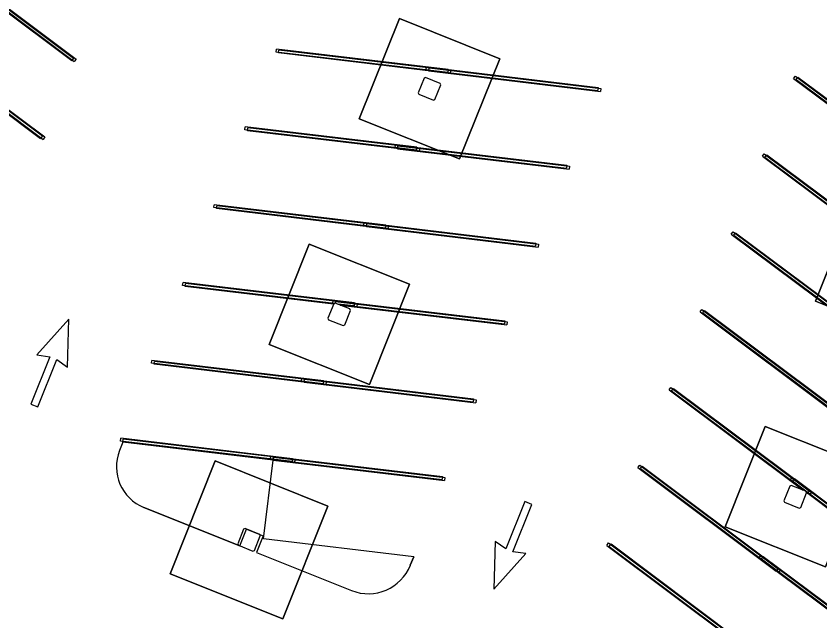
# Model space of a CAD drawing. Extents: x 468143 to 491361, y 1438528 to 1468730.
# Drawn here: x 488709.9 to 488799.2, y 1466951.9 to 1467019.1 of the extents above; entities that cross this region are included whole.
import ezdxf

# ---------------------------------------------------------------- set-up
doc = ezdxf.new("R2010")
doc.units = 0
doc.layers.add('Default', color=7, linetype='Continuous')
doc.layers.add('Xreference_dp', color=7, linetype='Continuous')

# ---------------------------------------------------------------- blocks, each defined once
blk = doc.blocks.new('Footing-Rectangular - F14-740151-FOUNDATION PLAN_1')
at = {"layer": 'Default'}
for p, q in [((81, 81), (-81, 81)), ((-81, 81), (-81, -81)), ((-81, -81), (-81, 81)), ((-81, 81), (81, 81)), ((81, -81), (81, 81)), ((81, 81), (81, -81)), ((-81, -81), (81, -81)), ((81, -81), (-81, -81))]:
    blk.add_line(p, q, dxfattribs=at)
blk = doc.blocks.new('Footing-Rectangular - F1-181549-FOUNDATION PLAN_1')
at = {"layer": 'Default'}
for p, q in [((72, 72), (-72, 72)), ((-72, 72), (-72, -72)), ((-72, -72), (-72, 72)), ((-72, 72), (72, 72)), ((72, -72), (72, 72)), ((72, 72), (72, -72)), ((-72, -72), (72, -72)), ((72, -72), (-72, -72))]:
    blk.add_line(p, q, dxfattribs=at)

msp = doc.modelspace()

# ---------------------------------------------------------------- linework, layer by layer
at = {"layer": 'Xreference_dp'}
for p, q in [((488701.678, 1467024.979), (488716.089, 1467014.196)), ((488701.878, 1467025.246), (488716.289, 1467014.463)), ((488702.161, 1467025.135), (488716.572, 1467014.353)), ((488701.961, 1467024.868), (488716.373, 1467014.086)), ((488698.217, 1467016.328), (488712.629, 1467005.546)), ((488698.417, 1467016.595), (488712.828, 1467005.812)), ((488698.5, 1467016.218), (488712.912, 1467005.435)), ((488698.7, 1467016.484), (488713.111, 1467005.702)), ((488738.801, 1467015.146), (488738.84, 1467015.477)), ((488757.874, 1467012.871), (488738.801, 1467015.146)), ((488757.914, 1467013.202), (488738.84, 1467015.477)), ((488739.084, 1467015.036), (488739.124, 1467015.367)), ((488758.197, 1467013.091), (488739.124, 1467015.367)), ((488716.289, 1467014.463), (488716.089, 1467014.196)), ((488716.572, 1467014.353), (488716.373, 1467014.086)), ((488758.157, 1467012.76), (488739.084, 1467015.036)), ((488755.479, 1467013.156), (488755.519, 1467013.487)), ((488755.519, 1467013.487), (488774.592, 1467011.211)), ((488755.763, 1467013.045), (488755.802, 1467013.376)), ((488755.802, 1467013.376), (488774.875, 1467011.101)), ((488755.479, 1467013.156), (488774.553, 1467010.88)), ((488755.763, 1467013.045), (488774.836, 1467010.77)), ((488757.914, 1467013.202), (488757.874, 1467012.871)), ((488758.197, 1467013.091), (488758.157, 1467012.76)), ((488796.311, 1467012.211), (488796.511, 1467012.478)), ((488796.511, 1467012.478), (488811.891, 1467000.97)), ((488755.247, 1467012.242), (488754.597, 1467010.617)), ((488755.41, 1467012.312), (488755.247, 1467012.242)), ((488757.035, 1467011.662), (488755.41, 1467012.312)), ((488756.454, 1467009.874), (488757.104, 1467011.499)), ((488757.104, 1467011.499), (488757.035, 1467011.662)), ((488796.311, 1467012.211), (488811.691, 1467000.704)), ((488796.594, 1467012.1), (488796.794, 1467012.367)), ((488796.594, 1467012.1), (488811.974, 1467000.593)), ((488796.794, 1467012.367), (488812.174, 1467000.86)), ((488754.597, 1467010.617), (488754.667, 1467010.455)), ((488774.592, 1467011.211), (488774.553, 1467010.88)), ((488774.875, 1467011.101), (488774.836, 1467010.77)), ((488754.667, 1467010.455), (488756.292, 1467009.805)), ((488756.292, 1467009.805), (488756.454, 1467009.874)), ((488735.34, 1467006.495), (488735.38, 1467006.826)), ((488754.413, 1467004.22), (488735.34, 1467006.495)), ((488754.453, 1467004.551), (488735.38, 1467006.826)), ((488735.623, 1467006.385), (488735.663, 1467006.716)), ((488754.696, 1467004.109), (488735.623, 1467006.385)), ((488754.736, 1467004.44), (488735.663, 1467006.716)), ((488712.828, 1467005.812), (488712.629, 1467005.546)), ((488713.111, 1467005.702), (488712.912, 1467005.435)), ((488752.019, 1467004.505), (488752.058, 1467004.836)), ((488752.019, 1467004.505), (488771.092, 1467002.23)), ((488752.058, 1467004.836), (488771.131, 1467002.561)), ((488752.302, 1467004.395), (488752.341, 1467004.726)), ((488752.302, 1467004.395), (488771.375, 1467002.119)), ((488752.341, 1467004.726), (488771.414, 1467002.45)), ((488754.453, 1467004.551), (488754.413, 1467004.22)), ((488754.736, 1467004.44), (488754.696, 1467004.109)), ((488792.85, 1467003.56), (488793.05, 1467003.827)), ((488792.85, 1467003.56), (488808.23, 1466992.053)), ((488793.05, 1467003.827), (488808.43, 1466992.32)), ((488793.134, 1467003.449), (488793.333, 1467003.716)), ((488793.134, 1467003.449), (488808.513, 1466991.942)), ((488793.333, 1467003.716), (488808.713, 1466992.209)), ((488771.131, 1467002.561), (488771.092, 1467002.23)), ((488771.414, 1467002.45), (488771.375, 1467002.119)), ((488731.879, 1466997.845), (488731.919, 1466998.176)), ((488750.992, 1466995.9), (488731.919, 1466998.176)), ((488750.952, 1466995.569), (488731.879, 1466997.845)), ((488732.162, 1466997.734), (488732.202, 1466998.065)), ((488751.235, 1466995.458), (488732.162, 1466997.734)), ((488751.275, 1466995.789), (488732.202, 1466998.065)), ((488748.558, 1466995.855), (488748.597, 1466996.185)), ((488748.558, 1466995.855), (488767.631, 1466993.579)), ((488748.597, 1466996.185), (488767.67, 1466993.91)), ((488748.841, 1466995.744), (488748.88, 1466996.075)), ((488748.841, 1466995.744), (488767.914, 1466993.468)), ((488748.88, 1466996.075), (488767.953, 1466993.799)), ((488750.992, 1466995.9), (488750.952, 1466995.569)), ((488751.275, 1466995.789), (488751.235, 1466995.458)), ((488789.39, 1466994.909), (488789.589, 1466995.176)), ((488789.39, 1466994.909), (488804.769, 1466983.402)), ((488789.589, 1466995.176), (488804.969, 1466983.669)), ((488789.673, 1466994.798), (488789.872, 1466995.065)), ((488789.673, 1466994.798), (488805.052, 1466983.291)), ((488789.872, 1466995.065), (488805.252, 1466983.558)), ((488767.67, 1466993.91), (488767.631, 1466993.579)), ((488767.953, 1466993.799), (488767.914, 1466993.468)), ((488728.418, 1466989.194), (488728.458, 1466989.525)), ((488745.244, 1466987.186), (488728.418, 1466989.194)), ((488747.531, 1466987.249), (488728.458, 1466989.525)), ((488728.701, 1466989.083), (488728.741, 1466989.414)), ((488747.814, 1466987.138), (488728.741, 1466989.414)), ((488745.198, 1466987.115), (488728.701, 1466989.083)), ((488745.097, 1466987.204), (488745.136, 1466987.535)), ((488745.136, 1466987.535), (488764.209, 1466985.259)), ((488745.398, 1466987.242), (488745.419, 1466987.424)), ((488745.419, 1466987.424), (488764.492, 1466985.148)), ((488745.218, 1466987.174), (488744.568, 1466985.549)), ((488745.097, 1466987.204), (488745.244, 1466987.186)), ((488745.381, 1466987.243), (488745.218, 1466987.174)), ((488747.006, 1466986.593), (488745.381, 1466987.243)), ((488747.491, 1466986.918), (488745.661, 1466987.136)), ((488745.661, 1466987.136), (488764.17, 1466984.928)), ((488747.775, 1466986.807), (488745.935, 1466987.026)), ((488745.935, 1466987.026), (488764.453, 1466984.817)), ((488747.075, 1466986.431), (488747.006, 1466986.593)), ((488747.531, 1466987.249), (488747.491, 1466986.918)), ((488747.814, 1466987.138), (488747.775, 1466986.807)), ((488785.929, 1466986.258), (488786.128, 1466986.525)), ((488786.128, 1466986.525), (488801.508, 1466975.018)), ((488746.425, 1466984.806), (488747.075, 1466986.431)), ((488785.929, 1466986.258), (488801.308, 1466974.751)), ((488786.212, 1466986.148), (488786.411, 1466986.414)), ((488786.212, 1466986.148), (488801.592, 1466974.64)), ((488786.411, 1466986.414), (488801.791, 1466974.907)), ((488715.782, 1466985.447), (488712.224, 1466981.487)), ((488715.627, 1466980.125), (488715.782, 1466985.447)), ((488744.568, 1466985.549), (488744.638, 1466985.387)), ((488744.638, 1466985.387), (488746.263, 1466984.736)), ((488746.263, 1466984.736), (488746.425, 1466984.806)), ((488764.209, 1466985.259), (488764.17, 1466984.928)), ((488764.492, 1466985.148), (488764.453, 1466984.817)), ((488713.662, 1466981.27), (488711.557, 1466976.008)), ((488712.224, 1466981.487), (488713.662, 1466981.27)), ((488712.331, 1466975.698), (488714.436, 1466980.961)), ((488714.436, 1466980.961), (488715.627, 1466980.125)), ((488724.957, 1466980.543), (488724.997, 1466980.874)), ((488744.03, 1466978.267), (488724.957, 1466980.543)), ((488744.07, 1466978.598), (488724.997, 1466980.874)), ((488725.241, 1466980.432), (488725.28, 1466980.763)), ((488744.314, 1466978.156), (488725.241, 1466980.432)), ((488744.353, 1466978.487), (488725.28, 1466980.763)), ((488741.636, 1466978.553), (488741.675, 1466978.884)), ((488741.636, 1466978.553), (488760.709, 1466976.277)), ((488741.675, 1466978.884), (488760.748, 1466976.608)), ((488741.919, 1466978.442), (488741.959, 1466978.773)), ((488741.919, 1466978.442), (488760.992, 1466976.166)), ((488741.959, 1466978.773), (488761.032, 1466976.497)), ((488744.07, 1466978.598), (488744.03, 1466978.267)), ((488744.353, 1466978.487), (488744.314, 1466978.156)), ((488782.468, 1466977.607), (488782.667, 1466977.874)), ((488782.468, 1466977.607), (488797.393, 1466966.44)), ((488782.667, 1466977.874), (488798.047, 1466966.367)), ((488782.751, 1466977.497), (488782.951, 1466977.764)), ((488782.951, 1466977.764), (488798.33, 1466966.256)), ((488782.751, 1466977.497), (488797.684, 1466966.324)), ((488711.557, 1466976.008), (488712.331, 1466975.698)), ((488760.748, 1466976.608), (488760.709, 1466976.277)), ((488761.032, 1466976.497), (488760.992, 1466976.166)), ((488721.497, 1466971.892), (488721.536, 1466972.223)), ((488740.609, 1466969.947), (488721.536, 1466972.223)), ((488721.78, 1466971.781), (488721.408, 1466970.853)), ((488721.78, 1466971.781), (488721.408, 1466970.853)), ((488740.57, 1466969.616), (488721.497, 1466971.892)), ((488721.78, 1466971.781), (488721.819, 1466972.112)), ((488738.46, 1466969.791), (488721.78, 1466971.781)), ((488738.46, 1466969.791), (488721.78, 1466971.781)), ((488740.892, 1466969.836), (488721.819, 1466972.112)), ((488737.413, 1466961.02), (488738.46, 1466969.791)), ((488738.177, 1466969.902), (488738.216, 1466970.233)), ((488738.177, 1466969.902), (488757.25, 1466967.626)), ((488738.216, 1466970.233), (488757.289, 1466967.957)), ((488738.46, 1466969.791), (488738.499, 1466970.122)), ((488740.853, 1466969.505), (488738.46, 1466969.791)), ((488738.46, 1466969.791), (488757.533, 1466967.515)), ((488738.499, 1466970.122), (488757.572, 1466967.846)), ((488740.609, 1466969.947), (488740.57, 1466969.616)), ((488740.892, 1466969.836), (488740.853, 1466969.505)), ((488779.007, 1466968.957), (488779.207, 1466969.224)), ((488779.007, 1466968.957), (488794.387, 1466957.449)), ((488779.207, 1466969.224), (488794.586, 1466957.716)), ((488779.29, 1466968.846), (488779.49, 1466969.113)), ((488779.29, 1466968.846), (488794.67, 1466957.338)), ((488779.49, 1466969.113), (488794.869, 1466957.605)), ((488757.289, 1466967.957), (488757.25, 1466967.626)), ((488757.572, 1466967.846), (488757.533, 1466967.515)), ((488795.917, 1466967.545), (488796.116, 1466967.812)), ((488811.496, 1466956.304), (488796.116, 1466967.812)), ((488795.897, 1466966.899), (488795.247, 1466965.275)), ((488796.059, 1466966.969), (488795.897, 1466966.899)), ((488797.393, 1466966.44), (488795.917, 1466967.545)), ((488797.684, 1466966.319), (488796.059, 1466966.969)), ((488796.2, 1466967.434), (488796.4, 1466967.701)), ((488797.684, 1466966.324), (488796.2, 1466967.434)), ((488811.779, 1466956.193), (488796.4, 1466967.701)), ((488797.104, 1466964.532), (488797.754, 1466966.156)), ((488797.754, 1466966.156), (488797.684, 1466966.319)), ((488811.58, 1466955.926), (488797.687, 1466966.321)), ((488797.687, 1466966.321), (488798.131, 1466965.989)), ((488811.296, 1466956.037), (488797.753, 1466966.17)), ((488797.753, 1466966.17), (488797.848, 1466966.1)), ((488798.047, 1466966.367), (488797.848, 1466966.1)), ((488798.33, 1466966.256), (488798.131, 1466965.989)), ((488766.445, 1466965.179), (488764.34, 1466959.916)), ((488767.219, 1466964.869), (488766.445, 1466965.179)), ((488795.247, 1466965.275), (488795.316, 1466965.112)), ((488795.316, 1466965.112), (488796.941, 1466964.462)), ((488724.12, 1466964.524), (488734.771, 1466960.263)), ((488734.771, 1466960.263), (488724.12, 1466964.524)), ((488765.114, 1466959.607), (488767.219, 1466964.869)), ((488796.941, 1466964.462), (488797.104, 1466964.532)), ((488735.19, 1466962.105), (488734.539, 1466960.481)), ((488734.771, 1466960.263), (488735.514, 1466962.119)), ((488735.352, 1466962.175), (488735.19, 1466962.105)), ((488736.977, 1466961.525), (488735.352, 1466962.175)), ((488735.514, 1466962.119), (488737.371, 1466961.377)), ((488737.046, 1466961.363), (488736.977, 1466961.525)), ((488736.396, 1466959.738), (488737.046, 1466961.363)), ((488737.371, 1466961.377), (488736.628, 1466959.52)), ((488754.092, 1466959.03), (488737.413, 1466961.02)), ((488754.092, 1466959.03), (488737.413, 1466961.02)), ((488763.149, 1466960.752), (488762.994, 1466955.43)), ((488764.34, 1466959.916), (488763.149, 1466960.752)), ((488775.544, 1466960.307), (488775.744, 1466960.574)), ((488775.744, 1466960.574), (488791.124, 1466949.066)), ((488734.539, 1466960.481), (488734.609, 1466960.318)), ((488734.609, 1466960.318), (488736.234, 1466959.668)), ((488736.234, 1466959.668), (488736.396, 1466959.738)), ((488775.544, 1466960.307), (488790.924, 1466948.799)), ((488775.828, 1466960.196), (488776.027, 1466960.463)), ((488775.828, 1466960.196), (488791.207, 1466948.689)), ((488776.027, 1466960.463), (488791.407, 1466948.955)), ((488736.628, 1466959.52), (488747.18, 1466955.298)), ((488736.628, 1466959.52), (488747.18, 1466955.298)), ((488753.72, 1466958.101), (488754.092, 1466959.03)), ((488754.092, 1466959.03), (488753.72, 1466958.101)), ((488762.994, 1466955.43), (488766.552, 1466959.39)), ((488766.552, 1466959.39), (488765.114, 1466959.607)), ((488792.456, 1466958.894), (488792.655, 1466959.161)), ((488807.836, 1466947.386), (488792.456, 1466958.894)), ((488808.035, 1466947.653), (488792.655, 1466959.161)), ((488792.739, 1466958.783), (488792.939, 1466959.05)), ((488808.119, 1466947.276), (488792.739, 1466958.783)), ((488808.318, 1466947.542), (488792.939, 1466959.05)), ((488794.586, 1466957.716), (488794.387, 1466957.449)), ((488794.869, 1466957.605), (488794.67, 1466957.338))]:
    msp.add_line(p, q, dxfattribs=at)
for centre, radius, start, end in [((489145.025, 1468591.691), 1909.856, 245.367119, 306.927397), ((489143.904, 1468591.414), 1816.82, 245.367871, 299.964552), ((488725.929, 1466969.044), 4.869, 158.19552, 248.19552), ((488725.929, 1466969.044), 4.869, 158.19552, 248.19552), ((488749.049, 1466959.97), 5.032, 248.19552, 338.19552), ((488749.049, 1466959.97), 5.032, 248.19552, 338.19552)]:
    msp.add_arc(centre, radius, start, end, dxfattribs=at)

# ---------------------------------------------------------------- block references
at = {"layer": 'Xreference_dp', "xscale": 0.08333333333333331, "yscale": 0.08333333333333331, "rotation": 158.19551636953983}
for name, p in [('Footing-Rectangular - F1-181549-FOUNDATION PLAN_1', (488755.851, 1467011.058)), ('Footing-Rectangular - F1-181549-FOUNDATION PLAN_1', (488806.529, 1466990.784)), ('Footing-Rectangular - F1-181549-FOUNDATION PLAN_1', (488745.822, 1466985.99)), ('Footing-Rectangular - F1-181549-FOUNDATION PLAN_1', (488796.5, 1466965.716)), ('Footing-Rectangular - F14-740151-FOUNDATION PLAN_1', (488735.793, 1466960.922))]:
    msp.add_blockref(name, p, dxfattribs=at)

doc.saveas('drawing.dxf')
